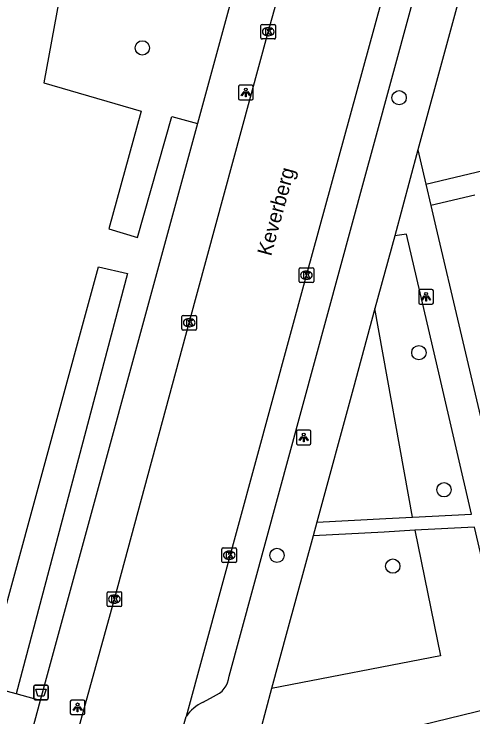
# Model space of a CAD drawing. Extents: x 158038 to 159242, y 380133 to 381214.
# Drawn here: x 158748.37 to 158779.75, y 380782.23 to 380830.29 of the extents above; entities that cross this region are included whole.
import ezdxf

# ---------------------------------------------------------------- set-up
doc = ezdxf.new("R2010")
doc.units = 0
for name, color, linetype in [('IMGEO_Afvalbak', 7, 'Continuous'), ('IMGEO_Boom', 7, 'Continuous'), ('IMGEO_Groenvoorziening', 7, 'Continuous'), ('IMGEO_Haag', 7, 'Continuous'), ('IMGEO_Kolk', 7, 'Continuous'), ('IMGEO_Lichtpunt', 7, 'Continuous'), ('IMGEO_Openbare_ruimte_label', 7, 'Continuous'), ('IMGEO_Rijbaan_lokaal_gesloten', 7, 'Continuous'), ('IMGEO_Voetpad_open', 7, 'Continuous')]:
    doc.layers.add(name, color=color, linetype=linetype)

msp = doc.modelspace()

# ---------------------------------------------------------------- linework, layer by layer
at = {"layer": 'IMGEO_Afvalbak'}
for p, q in [((158749.811, 380784.407), (158750.601, 380784.407)), ((158750.601, 380784.407), (158749.811, 380784.407)), ((158749.711, 380783.507), (158749.711, 380784.307)), ((158749.711, 380784.307), (158749.711, 380783.507)), ((158750.701, 380784.307), (158750.701, 380783.507)), ((158750.701, 380783.507), (158750.701, 380784.307)), ((158750.601, 380783.407), (158749.811, 380783.407)), ((158749.811, 380783.407), (158750.601, 380783.407))]:
    msp.add_line(p, q, dxfattribs=at)
msp.add_lwpolyline([(158749.854, 380784.121), (158750.558, 380784.121), (158750.409, 380783.651), (158750.003, 380783.651), (158749.854, 380784.121)], dxfattribs=at)
for centre, start, end in [((158749.811, 380784.307), 90, 180), ((158749.811, 380784.307), 90, 180), ((158750.601, 380784.307), 0, 90), ((158750.601, 380784.307), 360, 90), ((158749.811, 380783.507), 180, 270), ((158749.811, 380783.507), 180, 270), ((158750.601, 380783.507), 270, 0), ((158750.601, 380783.507), 270, 0)]:
    msp.add_arc(centre, 0.1, start, end, dxfattribs=at)
at = {"layer": 'IMGEO_Boom'}
for centre in [(158757.139, 380827.979), (158774.702, 380824.573), (158776.053, 380807.14), (158777.771, 380797.766), (158766.35, 380793.278), (158774.269, 380792.544)]:
    msp.add_circle(centre, 0.489, dxfattribs=at)
at = {"layer": 'IMGEO_Groenvoorziening'}
for points in [[(158775.612, 380795.892), (158773.048, 380810.17)], [(158775.786, 380794.992), (158777.531, 380786.405), (158765.98, 380784.171)]]:
    msp.add_lwpolyline(points, dxfattribs=at)
at = {"layer": 'IMGEO_Haag'}
for points in [[(158768.069, 380858.231), (158761.735, 380834.83), (158745.377, 380839.439), (158744.82, 380835.905), (158745.615, 380834.678), (158749.29, 380833.365), (158751.463, 380831.316), (158750.398, 380825.593), (158757.066, 380823.659), (158754.86, 380815.614), (158756.82, 380815.025), (158759.163, 380823.3), (158760.917, 380822.818)], [(158742.721, 380789.711), (158747.457, 380788.504), (158754.141, 380813.021), (158756.116, 380812.55), (158748.505, 380783.802)]]:
    msp.add_lwpolyline(points, dxfattribs=at)
at = {"layer": 'IMGEO_Kolk'}
for p, q in [((158765.33, 380829.589), (158766.182, 380829.589)), ((158765.255, 380828.663), (158765.255, 380829.515)), ((158765.743, 380829.369), (158765.768, 380829.369)), ((158766.256, 380829.515), (158766.256, 380828.663)), ((158765.766, 380828.809), (158765.741, 380828.809)), ((158766.182, 380828.589), (158765.33, 380828.589)), ((158767.86, 380812.011), (158767.86, 380812.863)), ((158767.935, 380812.937), (158768.787, 380812.937)), ((158768.861, 380812.863), (158768.861, 380812.011)), ((158768.348, 380812.717), (158768.373, 380812.717)), ((158768.787, 380811.937), (158767.935, 380811.937)), ((158768.371, 380812.157), (158768.346, 380812.157)), ((158759.853, 380808.764), (158759.853, 380809.616)), ((158759.928, 380809.69), (158760.78, 380809.69)), ((158760.341, 380809.47), (158760.366, 380809.47)), ((158760.854, 380809.616), (158760.854, 380808.764)), ((158760.78, 380808.69), (158759.928, 380808.69)), ((158760.364, 380808.91), (158760.339, 380808.91)), ((158762.584, 380792.862), (158762.584, 380793.714)), ((158762.659, 380793.788), (158763.511, 380793.788)), ((158763.072, 380793.568), (158763.097, 380793.568)), ((158763.585, 380793.714), (158763.585, 380792.862)), ((158763.511, 380792.788), (158762.659, 380792.788)), ((158763.095, 380793.008), (158763.07, 380793.008)), ((158754.727, 380789.863), (158754.727, 380790.715)), ((158754.802, 380790.789), (158755.654, 380790.789)), ((158755.728, 380790.715), (158755.728, 380789.863)), ((158755.215, 380790.569), (158755.24, 380790.569)), ((158755.654, 380789.789), (158754.802, 380789.789)), ((158755.238, 380790.009), (158755.213, 380790.009))]:
    msp.add_line(p, q, dxfattribs=at)
for points in [[(158765.33, 380829.589), (158766.182, 380829.589)], [(158765.255, 380828.663), (158765.255, 380829.515)], [(158765.576, 380829.289), (158765.699, 380829.289), (158765.699, 380829.138), (158765.829, 380829.289), (158765.993, 380829.289), (158765.847, 380829.138), (158766, 380828.889), (158765.848, 380828.889), (158765.763, 380829.053), (158765.699, 380828.986), (158765.699, 380828.889), (158765.576, 380828.889), (158765.576, 380829.289)], [(158766.256, 380829.515), (158766.256, 380828.663)], [(158766.182, 380828.589), (158765.33, 380828.589)], [(158767.86, 380812.011), (158767.86, 380812.863)], [(158767.935, 380812.937), (158768.787, 380812.937)], [(158768.861, 380812.863), (158768.861, 380812.011)], [(158768.181, 380812.637), (158768.304, 380812.637), (158768.304, 380812.486), (158768.434, 380812.637), (158768.598, 380812.637), (158768.452, 380812.486), (158768.605, 380812.237), (158768.453, 380812.237), (158768.368, 380812.401), (158768.304, 380812.334), (158768.304, 380812.237), (158768.181, 380812.237), (158768.181, 380812.637)], [(158768.787, 380811.937), (158767.935, 380811.937)], [(158759.853, 380808.764), (158759.853, 380809.616)], [(158759.928, 380809.69), (158760.78, 380809.69)], [(158760.854, 380809.616), (158760.854, 380808.764)], [(158760.174, 380809.39), (158760.297, 380809.39), (158760.297, 380809.239), (158760.427, 380809.39), (158760.591, 380809.39), (158760.445, 380809.239), (158760.598, 380808.99), (158760.446, 380808.99), (158760.361, 380809.154), (158760.297, 380809.087), (158760.297, 380808.99), (158760.174, 380808.99), (158760.174, 380809.39)], [(158760.78, 380808.69), (158759.928, 380808.69)], [(158762.584, 380792.862), (158762.584, 380793.714)], [(158762.659, 380793.788), (158763.511, 380793.788)], [(158763.585, 380793.714), (158763.585, 380792.862)], [(158762.905, 380793.488), (158763.028, 380793.488), (158763.028, 380793.337), (158763.158, 380793.488), (158763.322, 380793.488), (158763.176, 380793.337), (158763.329, 380793.088), (158763.177, 380793.088), (158763.092, 380793.252), (158763.028, 380793.185), (158763.028, 380793.088), (158762.905, 380793.088), (158762.905, 380793.488)], [(158763.511, 380792.788), (158762.659, 380792.788)], [(158754.727, 380789.863), (158754.727, 380790.715)], [(158754.802, 380790.789), (158755.654, 380790.789)], [(158755.728, 380790.715), (158755.728, 380789.863)], [(158755.048, 380790.489), (158755.171, 380790.489), (158755.171, 380790.338), (158755.301, 380790.489), (158755.465, 380790.489), (158755.319, 380790.338), (158755.472, 380790.089), (158755.32, 380790.089), (158755.235, 380790.253), (158755.171, 380790.186), (158755.171, 380790.089), (158755.048, 380790.089), (158755.048, 380790.489)], [(158755.654, 380789.789), (158754.802, 380789.789)]]:
    msp.add_lwpolyline(points, dxfattribs=at)
for centre, start, end in [((158765.332, 380829.513), 91.552, 178.448), ((158765.332, 380829.513), 91.552, 178.448), ((158766.18, 380829.513), 1.552, 88.448), ((158766.18, 380829.513), 1.552, 88.448), ((158765.332, 380828.665), 181.552, 268.448), ((158765.332, 380828.665), 181.552, 268.448), ((158766.18, 380828.665), 271.552, 358.448), ((158766.18, 380828.665), 271.552, 358.448), ((158767.937, 380812.861), 91.552, 178.448), ((158767.937, 380812.861), 91.552, 178.448), ((158768.785, 380812.861), 1.552, 88.448), ((158768.785, 380812.861), 1.552, 88.448), ((158767.937, 380812.013), 181.552, 268.448), ((158767.937, 380812.013), 181.552, 268.448), ((158768.785, 380812.013), 271.552, 358.448), ((158768.785, 380812.013), 271.552, 358.448), ((158759.93, 380809.614), 91.552, 178.448), ((158759.93, 380809.614), 91.552, 178.448), ((158760.778, 380809.614), 1.552, 88.448), ((158760.778, 380809.614), 1.552, 88.448), ((158759.93, 380808.766), 181.552, 268.448), ((158759.93, 380808.766), 181.552, 268.448), ((158760.778, 380808.766), 271.552, 358.448), ((158760.778, 380808.766), 271.552, 358.448), ((158762.661, 380793.712), 91.552, 178.448), ((158762.661, 380793.712), 91.552, 178.448), ((158763.509, 380793.712), 1.552, 88.448), ((158763.509, 380793.712), 1.552, 88.448), ((158762.661, 380792.864), 181.552, 268.448), ((158762.661, 380792.864), 181.552, 268.448), ((158763.509, 380792.864), 271.552, 358.448), ((158763.509, 380792.864), 271.552, 358.448), ((158754.804, 380790.713), 91.552, 178.448), ((158754.804, 380790.713), 91.552, 178.448), ((158755.652, 380790.713), 1.552, 88.448), ((158755.652, 380790.713), 1.552, 88.448), ((158754.804, 380789.865), 181.552, 268.448), ((158754.804, 380789.865), 181.552, 268.448), ((158755.652, 380789.865), 271.552, 358.448), ((158755.652, 380789.865), 271.552, 358.448)]:
    msp.add_arc(centre, 0.0765, start, end, dxfattribs=at)
for centre, major_axis, ratio, start_param, end_param in [((158765.742, 380829.089), (-0.387, 0.002), 0.722429, 4.712389, 7.853982), ((158765.767, 380829.089), (-0.39, 0.002), 0.717154, 1.570796, 4.712389), ((158768.347, 380812.437), (-0.387, 0.002), 0.722429, 4.712389, 7.853982), ((158768.372, 380812.437), (-0.39, 0.002), 0.717154, 1.570796, 4.712389), ((158760.34, 380809.19), (-0.387, 0.002), 0.722429, 4.712389, 7.853982), ((158760.365, 380809.19), (-0.39, 0.002), 0.717154, 1.570796, 4.712389), ((158763.071, 380793.288), (-0.387, 0.002), 0.722429, 4.712389, 7.853982), ((158763.096, 380793.288), (-0.39, 0.002), 0.717154, 1.570796, 4.712389), ((158755.214, 380790.289), (-0.387, 0.002), 0.722429, 4.712389, 7.853982), ((158755.239, 380790.289), (-0.39, 0.002), 0.717154, 1.570796, 4.712389)]:
    msp.add_ellipse(centre, major_axis=major_axis, ratio=ratio, start_param=start_param, end_param=end_param, dxfattribs=at)
at = {"layer": 'IMGEO_Lichtpunt'}
for p, q in [((158763.722, 380825.329), (158763.722, 380824.522)), ((158763.722, 380825.329), (158763.722, 380824.522)), ((158764.624, 380825.424), (158763.816, 380825.424)), ((158764.624, 380825.424), (158763.816, 380825.424)), ((158764.718, 380824.522), (158764.718, 380825.329)), ((158764.718, 380824.522), (158764.718, 380825.329)), ((158763.816, 380824.428), (158764.624, 380824.428)), ((158763.816, 380824.428), (158764.624, 380824.428)), ((158776.046, 380811.361), (158776.046, 380810.554)), ((158776.046, 380811.361), (158776.046, 380810.554)), ((158776.948, 380811.456), (158776.14, 380811.456)), ((158776.948, 380811.456), (158776.14, 380811.456)), ((158777.042, 380810.554), (158777.042, 380811.361)), ((158777.042, 380810.554), (158777.042, 380811.361)), ((158776.14, 380810.46), (158776.948, 380810.46)), ((158776.14, 380810.46), (158776.948, 380810.46)), ((158767.677, 380801.749), (158767.677, 380800.942)), ((158767.677, 380801.749), (158767.677, 380800.942)), ((158768.579, 380801.844), (158767.771, 380801.844)), ((158768.579, 380801.844), (158767.771, 380801.844)), ((158768.673, 380800.942), (158768.673, 380801.749)), ((158768.673, 380800.942), (158768.673, 380801.749)), ((158767.771, 380800.848), (158768.579, 380800.848)), ((158767.771, 380800.848), (158768.579, 380800.848)), ((158752.214, 380783.29), (158752.214, 380782.483)), ((158752.214, 380783.29), (158752.214, 380782.483)), ((158753.116, 380783.385), (158752.308, 380783.385)), ((158753.116, 380783.385), (158752.308, 380783.385)), ((158753.21, 380782.483), (158753.21, 380783.29)), ((158753.21, 380782.483), (158753.21, 380783.29)), ((158752.308, 380782.389), (158753.116, 380782.389)), ((158752.308, 380782.389), (158753.116, 380782.389))]:
    msp.add_line(p, q, dxfattribs=at)
for points in [[(158764.096, 380824.993), (158764.135, 380824.965), (158763.947, 380824.703), (158763.909, 380824.73), (158764.096, 380824.993)], [(158764.198, 380824.945), (158764.245, 380824.945), (158764.245, 380824.623), (158764.198, 380824.623), (158764.198, 380824.945)], [(158764.308, 380824.965), (158764.346, 380824.992), (158764.533, 380824.73), (158764.494, 380824.702), (158764.308, 380824.965)], [(158776.42, 380811.025), (158776.459, 380810.997), (158776.271, 380810.735), (158776.233, 380810.762), (158776.42, 380811.025)], [(158776.522, 380810.977), (158776.569, 380810.977), (158776.569, 380810.655), (158776.522, 380810.655), (158776.522, 380810.977)], [(158776.632, 380810.997), (158776.67, 380811.024), (158776.857, 380810.762), (158776.818, 380810.734), (158776.632, 380810.997)], [(158768.051, 380801.413), (158768.09, 380801.385), (158767.902, 380801.123), (158767.864, 380801.15), (158768.051, 380801.413)], [(158768.153, 380801.365), (158768.2, 380801.365), (158768.2, 380801.043), (158768.153, 380801.043), (158768.153, 380801.365)], [(158768.263, 380801.385), (158768.301, 380801.412), (158768.488, 380801.15), (158768.449, 380801.122), (158768.263, 380801.385)], [(158752.588, 380782.954), (158752.627, 380782.926), (158752.439, 380782.664), (158752.401, 380782.691), (158752.588, 380782.954)], [(158752.69, 380782.906), (158752.737, 380782.906), (158752.737, 380782.584), (158752.69, 380782.584), (158752.69, 380782.906)], [(158752.8, 380782.926), (158752.838, 380782.953), (158753.025, 380782.691), (158752.986, 380782.663), (158752.8, 380782.926)]]:
    msp.add_lwpolyline(points, dxfattribs=at)
for centre in [(158764.221, 380825.127), (158776.545, 380811.159), (158768.176, 380801.547), (158752.713, 380783.088)]:
    msp.add_circle(centre, 0.0994, dxfattribs=at)
for centre, start, end in [((158763.816, 380825.329), 90, 180), ((158763.816, 380825.329), 90, 180), ((158764.624, 380825.329), 0, 90), ((158764.624, 380825.329), 0, 90), ((158763.816, 380824.522), 180, 270), ((158763.816, 380824.522), 180, 270), ((158764.624, 380824.522), 270, 0), ((158764.624, 380824.522), 270, 360), ((158776.14, 380811.361), 90, 180), ((158776.14, 380811.361), 90, 180), ((158776.948, 380811.361), 0, 90), ((158776.948, 380811.361), 0, 90), ((158776.14, 380810.554), 180, 270), ((158776.14, 380810.554), 180, 270), ((158776.948, 380810.554), 270, 0), ((158776.948, 380810.554), 270, 360), ((158767.771, 380801.749), 90, 180), ((158767.771, 380801.749), 90, 180), ((158768.579, 380801.749), 0, 90), ((158768.579, 380801.749), 0, 90), ((158767.771, 380800.942), 180, 270), ((158767.771, 380800.942), 180, 270), ((158768.579, 380800.942), 270, 0), ((158768.579, 380800.942), 270, 360), ((158752.308, 380783.29), 90, 180), ((158752.308, 380783.29), 90, 180), ((158753.116, 380783.29), 0, 90), ((158753.116, 380783.29), 0, 90), ((158752.308, 380782.483), 180, 270), ((158752.308, 380782.483), 180, 270), ((158753.116, 380782.483), 270, 0), ((158753.116, 380782.483), 270, 360)]:
    msp.add_arc(centre, 0.0946, start, end, dxfattribs=at)
at = {"layer": 'IMGEO_Rijbaan_lokaal_gesloten'}
for points in [[(158744.634, 380751.499), (158750.012, 380771.396), (158752.254, 380779.513), (158755.257, 380790.385), (158760.35, 380809.173), (158765.747, 380829.052), (158768.48, 380838.891), (158772.023, 380852.047), (158774.889, 380862.743)], [(158778.178, 380848.268), (158768.374, 380812.489), (158760.134, 380782.268)], [(158758.227, 380775.254), (158758.78, 380777.291), (158759.803, 380781.055), (158760.134, 380782.268)]]:
    msp.add_lwpolyline(points, dxfattribs=at)
at = {"layer": 'IMGEO_Voetpad_open'}
for points in [[(158772.083, 380863.803), (158760.917, 380822.818)], [(158763.078, 380785.027), (158772.291, 380818.858), (158773.022, 380821.544), (158779.157, 380844.073)], [(158781.934, 380842.824), (158775.979, 380821.019)], [(158760.917, 380822.818), (158750.166, 380783.353)], [(158775.979, 380821.019), (158774.398, 380815.137)], [(158775.979, 380821.019), (158776.53, 380818.67)], [(158776.53, 380818.67), (158783.494, 380820.322)], [(158776.53, 380818.67), (158776.872, 380817.215)], [(158779.868, 380817.918), (158776.872, 380817.215)], [(158776.872, 380817.215), (158777.223, 380815.72), (158783.861, 380787.455)], [(158775.612, 380795.892), (158779.651, 380796.103), (158777.474, 380805.459), (158775.198, 380815.244), (158774.398, 380815.137)], [(158774.398, 380815.137), (158773.048, 380810.17)], [(158773.048, 380810.17), (158771.552, 380804.667), (158769.074, 380795.55)], [(158769.074, 380795.55), (158768.818, 380794.613)], [(158769.074, 380795.55), (158773.804, 380795.797), (158775.612, 380795.892)], [(158775.786, 380794.992), (158773.673, 380794.877), (158768.818, 380794.613)], [(158782.238, 380784.983), (158779.858, 380795.213), (158775.786, 380794.992)], [(158768.818, 380794.613), (158767.054, 380788.121), (158765.98, 380784.171)], [(158748.505, 380783.802), (158740.276, 380786.025)], [(158765.98, 380784.171), (158765.189, 380781.261)], [(158750.166, 380783.353), (158748.505, 380783.802)], [(158761.3, 380783.252), (158762.001, 380783.64)], [(158750.166, 380783.353), (158749.379, 380780.49)], [(158766.899, 380779.413), (158769.524, 380780.056), (158780.92, 380782.841)]]:
    msp.add_lwpolyline(points, dxfattribs=at)
for centre, radius, start, end in [((158761.483, 380785.154), 1.601, 288.9015, 355.4401), ((158762.63, 380780.493), 3.062, 115.7365, 144.5862)]:
    msp.add_arc(centre, radius, start, end, dxfattribs=at)

# ---------------------------------------------------------------- texts
at = {"layer": 'IMGEO_Openbare_ruimte_label'}
msp.add_text('Keverberg', height=1, rotation=74.6845, dxfattribs=at).set_placement((158765.946, 380813.696))

doc.saveas('drawing.dxf')
